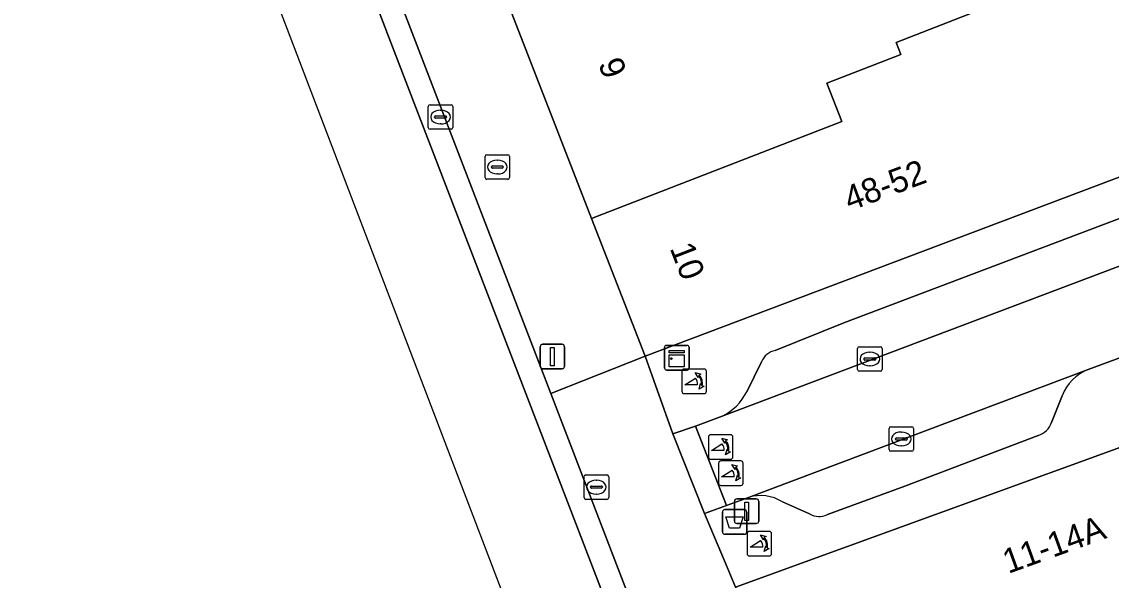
# Model space of a CAD drawing. Extents: x 160856 to 161310, y 384024 to 384878.
# Drawn here: x 160900.22 to 160944.56, y 384674.83 to 384697.56 of the extents above; entities that cross this region are included whole.
import ezdxf

# ---------------------------------------------------------------- set-up
doc = ezdxf.new("R2010")
doc.units = 0
for name, color, linetype in [('IMGEO_Afvalbak', 7, 'Continuous'), ('IMGEO_Brandkraan', 7, 'Continuous'), ('IMGEO_Fietspad_gesloten', 7, 'Continuous'), ('IMGEO_Fietspad_open', 7, 'Continuous'), ('IMGEO_Kast', 7, 'Continuous'), ('IMGEO_Kolk', 7, 'Continuous'), ('IMGEO_Lichtmast', 7, 'Continuous'), ('IMGEO_Pand', 7, 'Continuous'), ('IMGEO_Pand_nummerreeks', 7, 'Continuous'), ('IMGEO_Parkeervlak_open', 7, 'Continuous'), ('IMGEO_Poller', 7, 'Continuous'), ('IMGEO_Rijbaan_lokaal_open', 7, 'Continuous'), ('IMGEO_Rioolput', 7, 'Continuous'), ('IMGEO_Voetpad_open', 7, 'Continuous')]:
    doc.layers.add(name, color=color, linetype=linetype)

msp = doc.modelspace()

# ---------------------------------------------------------------- linework, layer by layer
at = {"layer": 'IMGEO_Afvalbak'}
for p, q in [((160928.836, 384677.703), (160929.626, 384677.703)), ((160929.626, 384677.703), (160928.836, 384677.703)), ((160928.736, 384676.803), (160928.736, 384677.603)), ((160928.736, 384677.603), (160928.736, 384676.803)), ((160929.726, 384677.603), (160929.726, 384676.803)), ((160929.726, 384676.803), (160929.726, 384677.603)), ((160929.626, 384676.703), (160928.836, 384676.703)), ((160928.836, 384676.703), (160929.626, 384676.703))]:
    msp.add_line(p, q, dxfattribs=at)
msp.add_lwpolyline([(160928.879, 384677.417), (160929.583, 384677.417), (160929.434, 384676.947), (160929.028, 384676.947), (160928.879, 384677.417)], dxfattribs=at)
for centre, start, end in [((160928.836, 384677.603), 90, 180), ((160928.836, 384677.603), 90, 180), ((160929.626, 384677.603), 0, 90), ((160929.626, 384677.603), 360, 90), ((160928.836, 384676.803), 180, 270), ((160928.836, 384676.803), 180, 270), ((160929.626, 384676.803), 270, 0), ((160929.626, 384676.803), 270, 0)]:
    msp.add_arc(centre, 0.1, start, end, dxfattribs=at)
at = {"layer": 'IMGEO_Brandkraan'}
for p, q in [((160919.075, 384691.219), (160919.075, 384692.071)), ((160919.15, 384692.145), (160920.002, 384692.145)), ((160919.563, 384691.925), (160919.588, 384691.925)), ((160920.076, 384692.071), (160920.076, 384691.219)), ((160919.334, 384691.639), (160919.334, 384691.651)), ((160919.772, 384691.602), (160919.374, 384691.602)), ((160919.377, 384691.688), (160919.775, 384691.688)), ((160919.818, 384691.651), (160919.818, 384691.639)), ((160920.002, 384691.145), (160919.15, 384691.145)), ((160919.586, 384691.365), (160919.561, 384691.365))]:
    msp.add_line(p, q, dxfattribs=at)
for points in [[(160919.075, 384691.219), (160919.075, 384692.071)], [(160919.15, 384692.145), (160920.002, 384692.145)], [(160920.076, 384692.071), (160920.076, 384691.219)], [(160920.002, 384691.145), (160919.15, 384691.145)]]:
    msp.add_lwpolyline(points, dxfattribs=at)
for centre, radius, start, end in [((160919.152, 384692.069), 0.0765, 91.552, 178.448), ((160919.152, 384692.069), 0.0765, 91.552, 178.448), ((160920, 384692.069), 0.0765, 1.552, 88.448), ((160920, 384692.069), 0.0765, 1.552, 88.448), ((160919.374, 384691.648), 0.0403, 85.8775, 175.7526), ((160919.371, 384691.638), 0.0366, 178.938, 274.7102), ((160919.775, 384691.645), 0.043, 264.8664, 352.4533), ((160919.779, 384691.65), 0.0386, 1.7309, 96.639), ((160919.152, 384691.221), 0.0765, 181.552, 268.448), ((160919.152, 384691.221), 0.0765, 181.552, 268.448), ((160920, 384691.221), 0.0765, 271.552, 358.448), ((160920, 384691.221), 0.0765, 271.552, 358.448)]:
    msp.add_arc(centre, radius, start, end, dxfattribs=at)
for centre, major_axis, ratio, start_param, end_param in [((160919.562, 384691.645), (-0.387, 0.002), 0.722429, 4.712389, 7.853982), ((160919.587, 384691.645), (-0.39, 0.002), 0.717154, 1.570796, 4.712389)]:
    msp.add_ellipse(centre, major_axis=major_axis, ratio=ratio, start_param=start_param, end_param=end_param, dxfattribs=at)
at = {"layer": 'IMGEO_Fietspad_gesloten'}
msp.add_lwpolyline([(160952.428, 384599.868), (160937.604, 384638.593), (160892.484, 384755.839), (160890.883, 384755.238), (160892.527, 384749.494), (160889.824, 384754.841), (160889.132, 384754.582), (160951.015, 384592.51), (160969.346, 384573.161), (160977.866, 384562.895)], dxfattribs=at)
at = {"layer": 'IMGEO_Fietspad_open'}
for points in [[(160921.747, 384682.423), (160893.385, 384756.183), (160892.484, 384755.839), (160937.604, 384638.593), (160952.428, 384599.868)], [(160953.42, 384600.161), (160938.279, 384639.478), (160931.483, 384657.104), (160921.747, 384682.423)]]:
    msp.add_lwpolyline(points, dxfattribs=at)
at = {"layer": 'IMGEO_Kast'}
for p, q in [((160926.454, 384684.385), (160927.295, 384684.385)), ((160927.295, 384684.385), (160926.454, 384684.385)), ((160926.379, 384683.46), (160926.379, 384684.301)), ((160926.379, 384684.301), (160926.379, 384683.46)), ((160927.379, 384684.31), (160927.379, 384683.469)), ((160927.379, 384683.469), (160927.379, 384684.31)), ((160927.304, 384683.385), (160926.463, 384683.385)), ((160926.463, 384683.385), (160927.304, 384683.385))]:
    msp.add_line(p, q, dxfattribs=at)
for points in [[(160926.574, 384684.175), (160927.174, 384684.175), (160927.174, 384684.09), (160926.574, 384684.09), (160926.574, 384684.175)], [(160926.574, 384684), (160927.174, 384684), (160927.174, 384683.511), (160926.574, 384683.511), (160926.574, 384684)]]:
    msp.add_lwpolyline(points, dxfattribs=at)
msp.add_circle((160926.658, 384683.849), 0.0377, dxfattribs=at)
for centre, start, end in [((160926.457, 384684.307), 92.4484, 184.2845), ((160926.457, 384684.307), 92.4484, 184.2845), ((160927.301, 384684.307), 2.4484, 94.2845), ((160927.301, 384684.307), 2.4484, 94.2845), ((160926.457, 384683.463), 182.4484, 274.2845), ((160926.457, 384683.463), 182.4484, 274.2845), ((160927.301, 384683.463), 272.4484, 4.2845), ((160927.301, 384683.463), 272.4484, 4.2845)]:
    msp.add_arc(centre, 0.0779, start, end, dxfattribs=at)
at = {"layer": 'IMGEO_Kolk'}
for p, q in [((160916.764, 384693.254), (160916.764, 384694.106)), ((160916.839, 384694.18), (160917.691, 384694.18)), ((160917.765, 384694.106), (160917.765, 384693.254)), ((160917.023, 384693.674), (160917.023, 384693.686)), ((160917.066, 384693.723), (160917.464, 384693.723)), ((160917.252, 384693.96), (160917.277, 384693.96)), ((160917.507, 384693.686), (160917.507, 384693.674)), ((160917.461, 384693.637), (160917.063, 384693.637)), ((160917.275, 384693.4), (160917.25, 384693.4)), ((160917.691, 384693.18), (160916.839, 384693.18)), ((160934.237, 384683.408), (160934.237, 384684.26)), ((160934.312, 384684.334), (160935.164, 384684.334)), ((160934.725, 384684.114), (160934.75, 384684.114)), ((160935.238, 384684.26), (160935.238, 384683.408)), ((160934.496, 384683.828), (160934.496, 384683.84)), ((160934.934, 384683.791), (160934.536, 384683.791)), ((160934.539, 384683.877), (160934.937, 384683.877)), ((160934.748, 384683.554), (160934.723, 384683.554)), ((160934.98, 384683.84), (160934.98, 384683.828)), ((160935.164, 384683.334), (160934.312, 384683.334)), ((160935.518, 384680.153), (160935.518, 384681.005)), ((160935.593, 384681.079), (160936.445, 384681.079)), ((160936.006, 384680.859), (160936.031, 384680.859)), ((160936.519, 384681.005), (160936.519, 384680.153)), ((160935.777, 384680.573), (160935.777, 384680.585)), ((160936.215, 384680.536), (160935.817, 384680.536)), ((160935.82, 384680.622), (160936.218, 384680.622)), ((160936.261, 384680.585), (160936.261, 384680.573)), ((160936.445, 384680.079), (160935.593, 384680.079)), ((160936.029, 384680.299), (160936.004, 384680.299))]:
    msp.add_line(p, q, dxfattribs=at)
for points in [[(160916.764, 384693.254), (160916.764, 384694.106)], [(160916.839, 384694.18), (160917.691, 384694.18)], [(160917.765, 384694.106), (160917.765, 384693.254)], [(160917.691, 384693.18), (160916.839, 384693.18)], [(160934.237, 384683.408), (160934.237, 384684.26)], [(160934.312, 384684.334), (160935.164, 384684.334)], [(160935.238, 384684.26), (160935.238, 384683.408)], [(160935.164, 384683.334), (160934.312, 384683.334)], [(160935.518, 384680.153), (160935.518, 384681.005)], [(160935.593, 384681.079), (160936.445, 384681.079)], [(160936.519, 384681.005), (160936.519, 384680.153)], [(160936.445, 384680.079), (160935.593, 384680.079)]]:
    msp.add_lwpolyline(points, dxfattribs=at)
for centre, radius, start, end in [((160916.841, 384694.104), 0.0765, 91.552, 178.448), ((160916.841, 384694.104), 0.0765, 91.552, 178.448), ((160917.689, 384694.104), 0.0765, 1.552, 88.448), ((160917.689, 384694.104), 0.0765, 1.552, 88.448), ((160917.063, 384693.683), 0.0403, 85.8775, 175.7526), ((160917.06, 384693.673), 0.0366, 178.938, 274.7102), ((160917.464, 384693.68), 0.043, 264.8664, 352.4533), ((160917.468, 384693.685), 0.0386, 1.7309, 96.639), ((160916.841, 384693.256), 0.0765, 181.552, 268.448), ((160916.841, 384693.256), 0.0765, 181.552, 268.448), ((160917.689, 384693.256), 0.0765, 271.552, 358.448), ((160917.689, 384693.256), 0.0765, 271.552, 358.448), ((160934.314, 384684.258), 0.0765, 91.552, 178.448), ((160934.314, 384684.258), 0.0765, 91.552, 178.448), ((160935.162, 384684.258), 0.0765, 1.552, 88.448), ((160935.162, 384684.258), 0.0765, 1.552, 88.448), ((160934.536, 384683.837), 0.0403, 85.8775, 175.7526), ((160934.533, 384683.827), 0.0366, 178.938, 274.7102), ((160934.937, 384683.834), 0.043, 264.8664, 352.4533), ((160934.941, 384683.839), 0.0386, 1.7309, 96.639), ((160934.314, 384683.41), 0.0765, 181.552, 268.448), ((160934.314, 384683.41), 0.0765, 181.552, 268.448), ((160935.162, 384683.41), 0.0765, 271.552, 358.448), ((160935.162, 384683.41), 0.0765, 271.552, 358.448), ((160935.595, 384681.003), 0.0765, 91.552, 178.448), ((160935.595, 384681.003), 0.0765, 91.552, 178.448), ((160936.443, 384681.003), 0.0765, 1.552, 88.448), ((160936.443, 384681.003), 0.0765, 1.552, 88.448), ((160935.817, 384680.582), 0.0403, 85.8775, 175.7526), ((160935.814, 384680.572), 0.0366, 178.938, 274.7102), ((160936.218, 384680.579), 0.043, 264.8664, 352.4533), ((160936.222, 384680.584), 0.0386, 1.7309, 96.639), ((160935.595, 384680.155), 0.0765, 181.552, 268.448), ((160935.595, 384680.155), 0.0765, 181.552, 268.448), ((160936.443, 384680.155), 0.0765, 271.552, 358.448), ((160936.443, 384680.155), 0.0765, 271.552, 358.448)]:
    msp.add_arc(centre, radius, start, end, dxfattribs=at)
for centre, major_axis, ratio, start_param, end_param in [((160917.251, 384693.68), (-0.387, 0.002), 0.722429, 4.712389, 7.853982), ((160917.276, 384693.68), (-0.39, 0.002), 0.717154, 1.570796, 4.712389), ((160934.724, 384683.834), (-0.387, 0.002), 0.722429, 4.712389, 7.853982), ((160934.749, 384683.834), (-0.39, 0.002), 0.717154, 1.570796, 4.712389), ((160936.005, 384680.579), (-0.387, 0.002), 0.722429, 4.712389, 7.853982), ((160936.03, 384680.579), (-0.39, 0.002), 0.717154, 1.570796, 4.712389)]:
    msp.add_ellipse(centre, major_axis=major_axis, ratio=ratio, start_param=start_param, end_param=end_param, dxfattribs=at)
at = {"layer": 'IMGEO_Lichtmast'}
for p, q in [((160921.42, 384684.433), (160922.21, 384684.433)), ((160922.21, 384684.433), (160921.42, 384684.433)), ((160921.32, 384683.533), (160921.32, 384684.333)), ((160921.32, 384684.333), (160921.32, 384683.533)), ((160922.31, 384684.333), (160922.31, 384683.533)), ((160922.31, 384683.533), (160922.31, 384684.333)), ((160922.21, 384683.433), (160921.42, 384683.433)), ((160921.42, 384683.433), (160922.21, 384683.433)), ((160929.326, 384678.139), (160930.116, 384678.139)), ((160930.116, 384678.139), (160929.326, 384678.139)), ((160929.226, 384677.239), (160929.226, 384678.039)), ((160929.226, 384678.039), (160929.226, 384677.239)), ((160930.216, 384678.039), (160930.216, 384677.239)), ((160930.216, 384677.239), (160930.216, 384678.039)), ((160930.116, 384677.139), (160929.326, 384677.139)), ((160929.326, 384677.139), (160930.116, 384677.139))]:
    msp.add_line(p, q, dxfattribs=at)
for points in [[(160921.74, 384684.308), (160921.89, 384684.308), (160921.89, 384683.558), (160921.74, 384683.558), (160921.74, 384684.308)], [(160929.646, 384678.014), (160929.796, 384678.014), (160929.796, 384677.264), (160929.646, 384677.264), (160929.646, 384678.014)]]:
    msp.add_lwpolyline(points, dxfattribs=at)
for centre, start, end in [((160921.42, 384684.333), 90, 180), ((160921.42, 384684.333), 90, 180), ((160922.21, 384684.333), 0, 90), ((160922.21, 384684.333), 360, 90), ((160921.42, 384683.533), 180, 270), ((160921.42, 384683.533), 180, 270), ((160922.21, 384683.533), 270, 0), ((160922.21, 384683.533), 270, 0), ((160929.326, 384678.039), 90, 180), ((160929.326, 384678.039), 90, 180), ((160930.116, 384678.039), 0, 90), ((160930.116, 384678.039), 360, 90), ((160929.326, 384677.239), 180, 270), ((160929.326, 384677.239), 180, 270), ((160930.116, 384677.239), 270, 0), ((160930.116, 384677.239), 270, 0)]:
    msp.add_arc(centre, 0.1, start, end, dxfattribs=at)
at = {"layer": 'IMGEO_Pand'}
for points in [[(160947.286, 384704.414), (160951.927, 384706.229), (160951.212, 384708.132), (160957.429, 384710.406), (160956.01, 384714.035), (160919.422, 384699.819), (160919.502, 384699.614), (160923.413, 384689.547), (160933.596, 384693.502), (160932.991, 384695.058), (160935.994, 384696.225), (160935.806, 384696.709), (160940.055, 384698.364), (160945.27, 384700.396), (160944.973, 384701.159), (160948.085, 384702.371)], [(160945.27, 384700.396), (160940.055, 384698.364), (160935.806, 384696.709), (160935.994, 384696.225), (160932.991, 384695.058), (160933.596, 384693.502), (160923.413, 384689.547), (160925.586, 384683.954), (160948.331, 384692.54)], [(160955.594, 384666.434), (160955.52, 384666.637), (160964.692, 384669.97), (160960.908, 384674.794), (160957.27, 384684.595), (160955.307, 384684.002), (160954.733, 384683.794), (160929.276, 384674.544), (160933.47, 384663.572), (160941.279, 384666.602), (160945.923, 384666.697), (160951.642, 384666.521)]]:
    msp.add_lwpolyline(points, close=True, dxfattribs=at)
at = {"layer": 'IMGEO_Parkeervlak_open'}
for points in [[(160956.181, 384693.829), (160933.675, 384685.307), (160930.887, 384684.184)], [(160928.722, 384681.501), (160959.689, 384693.195)], [(160930.323, 384683.721), (160929.73, 384682.499)], [(160943.625, 384683.404), (160929.794, 384678.201)], [(160942.127, 384681.252), (160942.567, 384682.339)], [(160933.01, 384677.507), (160936.155, 384678.657), (160941.589, 384680.725)], [(160931.181, 384678.019), (160932.28, 384677.534)]]:
    msp.add_lwpolyline(points, dxfattribs=at)
for centre, radius, start, end in [((160931.062, 384683.395), 0.808, 102.5387, 156.2279), ((160944.281, 384681.694), 1.832, 110.9958, 159.382), ((160927.692, 384683.55), 2.293, 296.6986, 332.7301), ((160941.374, 384681.483), 0.788, 285.855, 342.9614), ((160930.293, 384676.626), 1.652, 57.4784, 107.5705), ((160932.668, 384678.155), 0.732, 237.9658, 297.7978)]:
    msp.add_arc(centre, radius, start, end, dxfattribs=at)
at = {"layer": 'IMGEO_Poller'}
for p, q in [((160927.089, 384683.328), (160927.089, 384682.521)), ((160927.089, 384683.328), (160927.089, 384682.521)), ((160927.991, 384683.423), (160927.183, 384683.423)), ((160927.991, 384683.423), (160927.183, 384683.423)), ((160928.085, 384682.521), (160928.085, 384683.328)), ((160928.085, 384682.521), (160928.085, 384683.328)), ((160927.183, 384682.426), (160927.991, 384682.426)), ((160927.183, 384682.426), (160927.991, 384682.426)), ((160928.166, 384680.655), (160928.166, 384679.848)), ((160928.166, 384680.655), (160928.166, 384679.848)), ((160929.068, 384680.75), (160928.26, 384680.75)), ((160929.068, 384680.75), (160928.26, 384680.75)), ((160929.162, 384679.848), (160929.162, 384680.655)), ((160929.162, 384679.848), (160929.162, 384680.655)), ((160928.26, 384679.753), (160929.068, 384679.753)), ((160928.26, 384679.753), (160929.068, 384679.753)), ((160928.583, 384679.59), (160928.583, 384678.783)), ((160928.583, 384679.59), (160928.583, 384678.783)), ((160929.485, 384679.685), (160928.677, 384679.685)), ((160929.485, 384679.685), (160928.677, 384679.685)), ((160929.579, 384678.783), (160929.579, 384679.59)), ((160929.579, 384678.783), (160929.579, 384679.59)), ((160928.677, 384678.688), (160929.485, 384678.688)), ((160928.677, 384678.688), (160929.485, 384678.688)), ((160930.642, 384676.815), (160929.834, 384676.815)), ((160930.642, 384676.815), (160929.834, 384676.815)), ((160929.74, 384676.72), (160929.74, 384675.913)), ((160929.74, 384676.72), (160929.74, 384675.913)), ((160930.736, 384675.913), (160930.736, 384676.72)), ((160930.736, 384675.913), (160930.736, 384676.72)), ((160929.834, 384675.818), (160930.642, 384675.818)), ((160929.834, 384675.818), (160930.642, 384675.818))]:
    msp.add_line(p, q, dxfattribs=at)
for points in [[(160927.724, 384682.779), (160927.211, 384682.779), (160927.641, 384683.054)], [(160927.768, 384683.152), (160927.756, 384683.079), (160927.631, 384683.284)], [(160927.631, 384683.284), (160927.862, 384683.218), (160927.791, 384683.186)], [(160927.784, 384682.607), (160927.85, 384682.838), (160927.88, 384682.77)], [(160927.916, 384682.743), (160927.988, 384682.732), (160927.784, 384682.607)], [(160928.801, 384680.106), (160928.288, 384680.106), (160928.718, 384680.381)], [(160928.845, 384680.479), (160928.833, 384680.406), (160928.708, 384680.611)], [(160928.708, 384680.611), (160928.939, 384680.545), (160928.868, 384680.513)], [(160928.861, 384679.934), (160928.927, 384680.165), (160928.957, 384680.097)], [(160928.993, 384680.07), (160929.065, 384680.059), (160928.861, 384679.934)], [(160929.262, 384679.414), (160929.25, 384679.341), (160929.125, 384679.546)], [(160929.125, 384679.546), (160929.356, 384679.48), (160929.285, 384679.448)], [(160929.218, 384679.041), (160928.705, 384679.041), (160929.135, 384679.316)], [(160929.278, 384678.869), (160929.344, 384679.1), (160929.374, 384679.032)], [(160929.41, 384679.005), (160929.482, 384678.994), (160929.278, 384678.869)], [(160930.375, 384676.171), (160929.862, 384676.171), (160930.292, 384676.446)], [(160930.419, 384676.544), (160930.407, 384676.471), (160930.282, 384676.676)], [(160930.282, 384676.676), (160930.513, 384676.61), (160930.442, 384676.578)], [(160930.435, 384675.999), (160930.501, 384676.23), (160930.531, 384676.162)], [(160930.567, 384676.135), (160930.639, 384676.124), (160930.435, 384675.999)]]:
    msp.add_lwpolyline(points, dxfattribs=at)
for centre, radius, start, end in [((160927.183, 384683.328), 0.0946, 90, 180), ((160927.183, 384683.328), 0.0946, 90, 180), ((160927.396, 384682.829), 0.332, 351.3247, 42.4854), ((160927.41, 384682.839), 0.476, 351.7527, 41.1691), ((160927.41, 384682.839), 0.516, 349.3569, 42.2912), ((160927.991, 384683.328), 0.0946, 0, 90), ((160927.991, 384683.328), 0.0946, 0, 90), ((160927.183, 384682.521), 0.0946, 180, 270), ((160927.183, 384682.521), 0.0946, 180, 270), ((160927.991, 384682.521), 0.0946, 270, 0), ((160927.991, 384682.521), 0.0946, 270, 0), ((160928.26, 384680.655), 0.0946, 90, 180), ((160928.26, 384680.655), 0.0946, 90, 180), ((160928.473, 384680.156), 0.332, 351.3247, 42.4854), ((160928.487, 384680.166), 0.476, 351.7527, 41.1691), ((160928.487, 384680.166), 0.516, 349.3569, 42.2912), ((160929.068, 384680.655), 0.0946, 0, 90), ((160929.068, 384680.655), 0.0946, 0, 90), ((160928.26, 384679.848), 0.0946, 180, 270), ((160928.26, 384679.848), 0.0946, 180, 270), ((160928.677, 384679.59), 0.0946, 90, 180), ((160928.677, 384679.59), 0.0946, 90, 180), ((160929.068, 384679.848), 0.0946, 270, 0), ((160929.068, 384679.848), 0.0946, 270, 0), ((160929.485, 384679.59), 0.0946, 0, 90), ((160929.485, 384679.59), 0.0946, 0, 90), ((160928.89, 384679.091), 0.332, 351.3247, 42.4854), ((160928.904, 384679.101), 0.476, 351.7527, 41.1691), ((160928.904, 384679.101), 0.516, 349.3569, 42.2912), ((160928.677, 384678.783), 0.0946, 180, 270), ((160928.677, 384678.783), 0.0946, 180, 270), ((160929.485, 384678.783), 0.0946, 270, 0), ((160929.485, 384678.783), 0.0946, 270, 0), ((160929.834, 384676.72), 0.0946, 90, 180), ((160929.834, 384676.72), 0.0946, 90, 180), ((160930.642, 384676.72), 0.0946, 0, 90), ((160930.642, 384676.72), 0.0946, 0, 90), ((160930.047, 384676.221), 0.332, 351.3247, 42.4854), ((160930.061, 384676.231), 0.476, 351.7527, 41.1691), ((160930.061, 384676.231), 0.516, 349.3569, 42.2912), ((160929.834, 384675.913), 0.0946, 180, 270), ((160929.834, 384675.913), 0.0946, 180, 270), ((160930.642, 384675.913), 0.0946, 270, 0), ((160930.642, 384675.913), 0.0946, 270, 0)]:
    msp.add_arc(centre, radius, start, end, dxfattribs=at)
at = {"layer": 'IMGEO_Rijbaan_lokaal_open'}
msp.add_lwpolyline([(160947.406, 384684.802), (160961.512, 384690.047), (160961.975, 384690.212), (160960.623, 384693.571), (160959.689, 384693.195), (160928.722, 384681.501), (160927.644, 384681.106), (160928.902, 384677.875), (160929.794, 384678.201), (160943.625, 384683.404)], close=True, dxfattribs=at)
at = {"layer": 'IMGEO_Rioolput'}
for p, q in [((160923.107, 384678.193), (160923.107, 384679.045)), ((160923.182, 384679.119), (160924.034, 384679.119)), ((160924.108, 384679.045), (160924.108, 384678.193)), ((160923.366, 384678.613), (160923.366, 384678.625)), ((160923.804, 384678.576), (160923.406, 384678.576)), ((160923.409, 384678.662), (160923.807, 384678.662)), ((160923.595, 384678.899), (160923.62, 384678.899)), ((160923.85, 384678.625), (160923.85, 384678.613)), ((160923.618, 384678.339), (160923.593, 384678.339)), ((160924.034, 384678.119), (160923.182, 384678.119))]:
    msp.add_line(p, q, dxfattribs=at)
for points in [[(160923.107, 384678.193), (160923.107, 384679.045)], [(160923.182, 384679.119), (160924.034, 384679.119)], [(160924.108, 384679.045), (160924.108, 384678.193)], [(160924.034, 384678.119), (160923.182, 384678.119)]]:
    msp.add_lwpolyline(points, dxfattribs=at)
for centre, radius, start, end in [((160923.184, 384679.043), 0.0765, 91.552, 178.448), ((160923.184, 384679.043), 0.0765, 91.552, 178.448), ((160924.032, 384679.043), 0.0765, 1.552, 88.448), ((160924.032, 384679.043), 0.0765, 1.552, 88.448), ((160923.406, 384678.622), 0.0403, 85.8775, 175.7526), ((160923.403, 384678.612), 0.0366, 178.938, 274.7102), ((160923.807, 384678.619), 0.043, 264.8664, 352.4533), ((160923.811, 384678.624), 0.0386, 1.7309, 96.639), ((160923.184, 384678.195), 0.0765, 181.552, 268.448), ((160923.184, 384678.195), 0.0765, 181.552, 268.448), ((160924.032, 384678.195), 0.0765, 271.552, 358.448), ((160924.032, 384678.195), 0.0765, 271.552, 358.448)]:
    msp.add_arc(centre, radius, start, end, dxfattribs=at)
for centre, major_axis, ratio, start_param, end_param in [((160923.594, 384678.619), (-0.387, 0.002), 0.722429, 4.712389, 7.853982), ((160923.619, 384678.619), (-0.39, 0.002), 0.717154, 1.570796, 4.712389)]:
    msp.add_ellipse(centre, major_axis=major_axis, ratio=ratio, start_param=start_param, end_param=end_param, dxfattribs=at)
at = {"layer": 'IMGEO_Voetpad_open'}
for points in [[(160875.191, 384805.653), (160887.436, 384774.8), (160893.385, 384756.183), (160921.747, 384682.423), (160925.586, 384683.954), (160923.413, 384689.547), (160919.502, 384699.614), (160919.422, 384699.819), (160913.229, 384715.759), (160913.036, 384716.255), (160913.025, 384717.51), (160912.528, 384718.769), (160914.414, 384719.534), (160909.277, 384732.755), (160905.955, 384741.304), (160904.378, 384745.364), (160903.382, 384744.987), (160902.333, 384745.503), (160901.445, 384745.94), (160901.332, 384746.227), (160900.915, 384747.341)], [(160994.23, 384705.618), (160995.811, 384707.21), (160999.036, 384711.374), (161000, 384712.619), (161001.824, 384714.974), (160998.487, 384714.721), (160996.631, 384712.258), (160990.485, 384704.401), (160980.053, 384702.083), (160979.817, 384703.005), (160978.712, 384702.734), (160978.898, 384701.99), (160976.207, 384701.405), (160976.168, 384701.622), (160972.317, 384700.651), (160965.811, 384699.01), (160962.66, 384698.215), (160962.721, 384697.973), (160954.629, 384694.918), (160948.331, 384692.54), (160925.586, 384683.954), (160926.724, 384680.788), (160927.644, 384681.106), (160928.722, 384681.501)], [(160930.887, 384684.184), (160933.675, 384685.307), (160956.181, 384693.829)], [(160929.794, 384678.201), (160928.902, 384677.875), (160928.003, 384677.547), (160928.927, 384675.368), (160929.276, 384674.544), (160954.733, 384683.794), (160955.307, 384684.002), (160957.27, 384684.595), (160962.626, 384686.212), (160966.621, 384687.573), (160968.254, 384688.176), (160968.1, 384688.831), (160974.983, 384690.451), (160981.722, 384692.037)], [(160947.406, 384684.802), (160943.625, 384683.404)], [(160929.276, 384674.544), (160928.927, 384675.368), (160928.003, 384677.547), (160926.724, 384680.788), (160925.586, 384683.954), (160921.747, 384682.423), (160931.483, 384657.104), (160933.049, 384657.72), (160939.775, 384640.046), (160938.279, 384639.478), (160953.42, 384600.161)], [(160929.73, 384682.499), (160930.323, 384683.721)], [(160942.567, 384682.339), (160942.127, 384681.252)], [(160941.589, 384680.725), (160936.155, 384678.657), (160933.01, 384677.507)], [(160932.28, 384677.534), (160931.181, 384678.019)]]:
    msp.add_lwpolyline(points, dxfattribs=at)
msp.add_lwpolyline([(160928.003, 384677.547), (160928.902, 384677.875), (160927.644, 384681.106), (160926.724, 384680.788)], close=True, dxfattribs=at)
for centre, radius, start, end in [((160931.062, 384683.395), 0.808, 102.5387, 156.2279), ((160944.281, 384681.694), 1.832, 110.9958, 159.382), ((160927.692, 384683.55), 2.293, 296.6986, 332.7301), ((160941.374, 384681.483), 0.788, 285.855, 342.9614), ((160930.293, 384676.626), 1.652, 57.4784, 107.5705), ((160932.668, 384678.155), 0.732, 237.9658, 297.7978)]:
    msp.add_arc(centre, radius, start, end, dxfattribs=at)

# ---------------------------------------------------------------- texts
at = {"layer": 'IMGEO_Pand_nummerreeks'}
for s, rotation, p in [('9', 291.2336, (160923.667, 384695.852)), ('48-52', 20.4718, (160933.918, 384689.844)), ('10', 291.2336, (160926.583, 384688.345)), ('11-14A', 19.969, (160940.369, 384675.084))]:
    msp.add_text(s, height=1, rotation=rotation, dxfattribs=at).set_placement(p)

doc.saveas('drawing.dxf')
